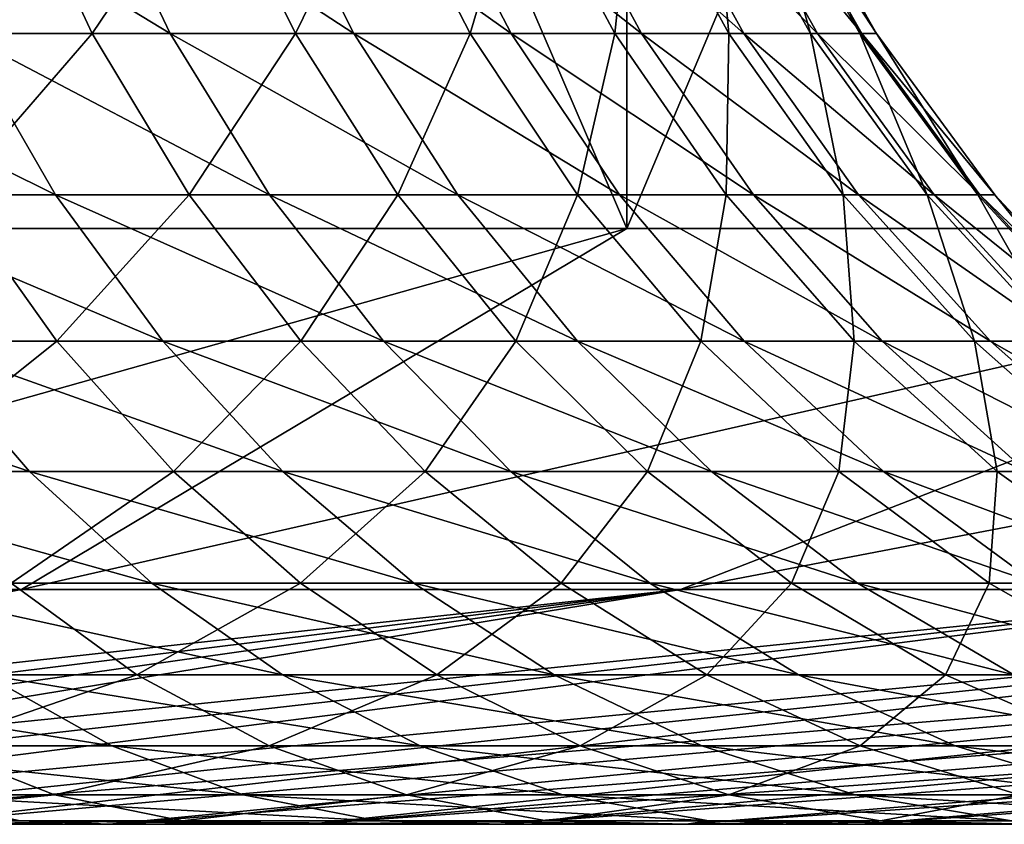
# Model space of a CAD drawing. Header units: millimetres. Extents: x -250 to 250, y 3898 to 4150.
# Tile 284 of 558: x 3.003 to 3.852, y 3897.991 to 3898.685. Entities that reach past the tile are written whole.
import ezdxf

# ---------------------------------------------------------------- set-up
doc = ezdxf.new("R2010")
doc.units = ezdxf.units.MM
doc.header["$LTSCALE"] = 5.599365
for name, color, linetype in [('13', 7, 'CONTINUOUS'), ('15', 7, 'CONTINUOUS'), ('17', 7, 'CONTINUOUS'), ('18', 7, 'CONTINUOUS')]:
    doc.layers.add(name, color=color, linetype=linetype)

msp = doc.modelspace()

# ---------------------------------------------------------------- linework, layer by layer
at = {"layer": '13', "color": 18, "linetype": 'Continuous', "true_color": 0x090909}
for points in [[(2.66074, 3900.51437, -12.21354), (3.52647, 3900.51437, -11.99225), (2.66074, 3898.50454, -12.21354), (2.66074, 3900.51437, -12.21354)], [(2.66074, 3898.50454, -12.21354), (3.52647, 3900.51437, -11.99225), (3.52647, 3898.50454, -11.99225), (2.66074, 3898.50454, -12.21354)], [(3.52647, 3900.51437, 11.99225), (2.66074, 3900.51437, 12.21354), (3.52647, 3898.50454, 11.99225), (3.52647, 3900.51437, 11.99225)], [(3.52647, 3898.50454, 11.99225), (2.66074, 3900.51437, 12.21354), (2.66074, 3898.50454, 12.21354), (3.52647, 3898.50454, 11.99225)], [(3.52647, 3900.51437, -11.99225), (4.37417, 3900.51437, -11.70968), (3.52647, 3898.50454, -11.99225), (3.52647, 3900.51437, -11.99225)], [(3.52647, 3898.50454, -11.99225), (4.37417, 3900.51437, -11.70968), (4.37417, 3898.50454, -11.70968), (3.52647, 3898.50454, -11.99225)], [(4.37417, 3900.51437, 11.70968), (3.52647, 3900.51437, 11.99225), (4.37417, 3898.50454, 11.70968), (4.37417, 3900.51437, 11.70968)], [(4.37417, 3898.50454, 11.70968), (3.52647, 3900.51437, 11.99225), (3.52647, 3898.50454, 11.99225), (4.37417, 3898.50454, 11.70968)]]:
    msp.add_3dface(points, dxfattribs=at)
at = {"layer": '15', "color": 18, "linetype": 'Continuous', "true_color": 0x090909}
for points in [[(2.66074, 3898.50454, -12.21354), (3.52647, 3898.50454, -11.99225), (2.42107, 3898.19322, -8.44326), (2.66074, 3898.50454, -12.21354)], [(2.42107, 3898.19322, -8.44326), (3.52647, 3898.50454, -11.99225), (3.00414, 3898.19322, -8.25381), (2.42107, 3898.19322, -8.44326)], [(3.52647, 3898.50454, 11.99225), (2.66074, 3898.50454, 12.21354), (2.42107, 3898.19322, 8.44326), (3.52647, 3898.50454, 11.99225)], [(3.00414, 3898.19322, 8.25381), (3.52647, 3898.50454, 11.99225), (2.42107, 3898.19322, 8.44326), (3.00414, 3898.19322, 8.25381)], [(3.52647, 3898.50454, -11.99225), (4.37417, 3898.50454, -11.70968), (3.00414, 3898.19322, -8.25381), (3.52647, 3898.50454, -11.99225)], [(3.00414, 3898.19322, -8.25381), (4.37417, 3898.50454, -11.70968), (3.57258, 3898.19322, -8.02414), (3.00414, 3898.19322, -8.25381)], [(4.37417, 3898.50454, 11.70968), (3.52647, 3898.50454, 11.99225), (3.00414, 3898.19322, 8.25381), (4.37417, 3898.50454, 11.70968)], [(3.57258, 3898.19322, 8.02414), (4.37417, 3898.50454, 11.70968), (3.00414, 3898.19322, 8.25381), (3.57258, 3898.19322, 8.02414)], [(4.37417, 3898.50454, -11.70968), (5.19953, 3898.50454, -11.36727), (3.57258, 3898.19322, -8.02414), (4.37417, 3898.50454, -11.70968)], [(3.57258, 3898.19322, -8.02414), (5.19953, 3898.50454, -11.36727), (4.12361, 3898.19322, -7.75539), (3.57258, 3898.19322, -8.02414)], [(5.19953, 3898.50454, 11.36727), (4.37417, 3898.50454, 11.70968), (3.57258, 3898.19322, 8.02414), (5.19953, 3898.50454, 11.36727)], [(4.12361, 3898.19322, 7.75539), (5.19953, 3898.50454, 11.36727), (3.57258, 3898.19322, 8.02414), (4.12361, 3898.19322, 7.75539)], [(2.42107, 3898.19322, -8.44326), (3.00414, 3898.19322, -8.25381), (1.52143, 3897.99074, -4.82535), (2.42107, 3898.19322, -8.44326)], [(1.52143, 3897.99074, -4.82535), (3.00414, 3898.19322, -8.25381), (1.73046, 3897.99074, -4.7544), (1.52143, 3897.99074, -4.82535)], [(3.00414, 3898.19322, -8.25381), (3.57258, 3898.19322, -8.02414), (1.73046, 3897.99074, -4.7544), (3.00414, 3898.19322, -8.25381)], [(1.73046, 3897.99074, -4.7544), (3.57258, 3898.19322, -8.02414), (1.9362, 3897.99074, -4.67439), (1.73046, 3897.99074, -4.7544)], [(3.00414, 3898.19322, 8.25381), (2.42107, 3898.19322, 8.44326), (1.73046, 3897.99074, 4.7544), (3.00414, 3898.19322, 8.25381)], [(1.9362, 3897.99074, 4.67439), (3.00414, 3898.19322, 8.25381), (1.73046, 3897.99074, 4.7544), (1.9362, 3897.99074, 4.67439)], [(1.9362, 3897.99074, -4.67439), (3.57258, 3898.19322, -8.02414), (2.13825, 3897.99074, -4.58549), (1.9362, 3897.99074, -4.67439)], [(3.57258, 3898.19322, 8.02414), (3.00414, 3898.19322, 8.25381), (1.9362, 3897.99074, 4.67439), (3.57258, 3898.19322, 8.02414)], [(2.13825, 3897.99074, 4.58549), (3.57258, 3898.19322, 8.02414), (1.9362, 3897.99074, 4.67439), (2.13825, 3897.99074, 4.58549)], [(3.57258, 3898.19322, -8.02414), (4.12361, 3898.19322, -7.75539), (2.13825, 3897.99074, -4.58549), (3.57258, 3898.19322, -8.02414)], [(2.13825, 3897.99074, -4.58549), (4.12361, 3898.19322, -7.75539), (2.33623, 3897.99074, -4.48785), (2.13825, 3897.99074, -4.58549)], [(2.33623, 3897.99074, 4.48785), (3.57258, 3898.19322, 8.02414), (2.13825, 3897.99074, 4.58549), (2.33623, 3897.99074, 4.48785)], [(2.33623, 3897.99074, -4.48785), (4.12361, 3898.19322, -7.75539), (2.52976, 3897.99074, -4.38168), (2.33623, 3897.99074, -4.48785)], [(4.12361, 3898.19322, 7.75539), (3.57258, 3898.19322, 8.02414), (2.33623, 3897.99074, 4.48785), (4.12361, 3898.19322, 7.75539)], [(2.52976, 3897.99074, 4.38168), (4.12361, 3898.19322, 7.75539), (2.33623, 3897.99074, 4.48785), (2.52976, 3897.99074, 4.38168)], [(4.12361, 3898.19322, -7.75539), (4.65456, 3898.19322, -7.44885), (2.52976, 3897.99074, -4.38168), (4.12361, 3898.19322, -7.75539)], [(2.52976, 3897.99074, -4.38168), (4.65456, 3898.19322, -7.44885), (2.71848, 3897.99074, -4.26716), (2.52976, 3897.99074, -4.38168)], [(4.65456, 3898.19322, 7.44885), (4.12361, 3898.19322, 7.75539), (2.52976, 3897.99074, 4.38168), (4.65456, 3898.19322, 7.44885)], [(2.71848, 3897.99074, 4.26716), (4.65456, 3898.19322, 7.44885), (2.52976, 3897.99074, 4.38168), (2.71848, 3897.99074, 4.26716)], [(4.65456, 3898.19322, -7.44885), (5.16282, 3898.19322, -7.10602), (2.71848, 3897.99074, -4.26716), (4.65456, 3898.19322, -7.44885)], [(2.71848, 3897.99074, -4.26716), (5.16282, 3898.19322, -7.10602), (2.90202, 3897.99074, -4.14452), (2.71848, 3897.99074, -4.26716)], [(2.90202, 3897.99074, 4.14452), (4.65456, 3898.19322, 7.44885), (2.71848, 3897.99074, 4.26716), (2.90202, 3897.99074, 4.14452)], [(2.90202, 3897.99074, -4.14452), (5.16282, 3898.19322, -7.10602), (3.08004, 3897.99074, -4.01399), (2.90202, 3897.99074, -4.14452)], [(5.16282, 3898.19322, 7.10602), (4.65456, 3898.19322, 7.44885), (2.90202, 3897.99074, 4.14452), (5.16282, 3898.19322, 7.10602)], [(3.08004, 3897.99074, 4.01399), (5.16282, 3898.19322, 7.10602), (2.90202, 3897.99074, 4.14452), (3.08004, 3897.99074, 4.01399)], [(5.16282, 3898.19322, -7.10602), (5.64594, 3898.19322, -6.72857), (3.08004, 3897.99074, -4.01399), (5.16282, 3898.19322, -7.10602)], [(3.08004, 3897.99074, -4.01399), (5.64594, 3898.19322, -6.72857), (3.2522, 3897.99074, -3.87582), (3.08004, 3897.99074, -4.01399)], [(3.2522, 3897.99074, 3.87582), (5.16282, 3898.19322, 7.10602), (3.08004, 3897.99074, 4.01399), (3.2522, 3897.99074, 3.87582)], [(5.64594, 3898.19322, -6.72857), (6.10155, 3898.19322, -6.31834), (3.2522, 3897.99074, -3.87582), (5.64594, 3898.19322, -6.72857)], [(3.2522, 3897.99074, -3.87582), (6.10155, 3898.19322, -6.31834), (3.41817, 3897.99074, -3.73027), (3.2522, 3897.99074, -3.87582)], [(5.64594, 3898.19322, 6.72857), (5.16282, 3898.19322, 7.10602), (3.2522, 3897.99074, 3.87582), (5.64594, 3898.19322, 6.72857)], [(3.41817, 3897.99074, 3.73027), (5.64594, 3898.19322, 6.72857), (3.2522, 3897.99074, 3.87582), (3.41817, 3897.99074, 3.73027)], [(3.41817, 3897.99074, -3.73027), (6.10155, 3898.19322, -6.31834), (3.57762, 3897.99074, -3.57762), (3.41817, 3897.99074, -3.73027)], [(6.10155, 3898.19322, 6.31834), (5.64594, 3898.19322, 6.72857), (3.41817, 3897.99074, 3.73027), (6.10155, 3898.19322, 6.31834)], [(3.57762, 3897.99074, 3.57762), (6.10155, 3898.19322, 6.31834), (3.41817, 3897.99074, 3.73027), (3.57762, 3897.99074, 3.57762)], [(6.10155, 3898.19322, -6.31834), (6.52743, 3898.19322, -5.87732), (3.57762, 3897.99074, -3.57762), (6.10155, 3898.19322, -6.31834)], [(3.57762, 3897.99074, -3.57762), (6.52743, 3898.19322, -5.87732), (3.73027, 3897.99074, -3.41816), (3.57762, 3897.99074, -3.57762)], [(3.73027, 3897.99074, 3.41816), (6.10155, 3898.19322, 6.31834), (3.57762, 3897.99074, 3.57762), (3.73027, 3897.99074, 3.41816)], [(3.73027, 3897.99074, -3.41816), (6.52743, 3898.19322, -5.87732), (3.87582, 3897.99074, -3.2522), (3.73027, 3897.99074, -3.41816)], [(6.52743, 3898.19322, 5.87732), (6.10155, 3898.19322, 6.31834), (3.73027, 3897.99074, 3.41816), (6.52743, 3898.19322, 5.87732)], [(3.87582, 3897.99074, 3.2522), (6.52743, 3898.19322, 5.87732), (3.73027, 3897.99074, 3.41816), (3.87582, 3897.99074, 3.2522)]]:
    msp.add_3dface(points, dxfattribs=at)
at = {"layer": '17', "color": 18, "linetype": 'Continuous', "true_color": 0x090909}
for points in [[(3.06505, 3898.67301, 2.14617), (2.86633, 3898.67301, 2.40514), (2.99502, 3898.82298, 2.09714), (3.06505, 3898.67301, 2.14617)], [(3.1664, 3898.82298, 1.82812), (3.06505, 3898.67301, 2.14617), (2.99502, 3898.82298, 2.09714), (3.1664, 3898.82298, 1.82812)], [(3.24043, 3898.67301, 1.87086), (3.06505, 3898.67301, 2.14617), (3.1664, 3898.82298, 1.82812), (3.24043, 3898.67301, 1.87086)], [(3.31368, 3898.82298, 1.5452), (3.24043, 3898.67301, 1.87086), (3.1664, 3898.82298, 1.82812), (3.31368, 3898.82298, 1.5452)], [(3.39116, 3898.67301, 1.58132), (3.24043, 3898.67301, 1.87086), (3.31368, 3898.82298, 1.5452), (3.39116, 3898.67301, 1.58132)], [(3.43575, 3898.82298, 1.25051), (3.39116, 3898.67301, 1.58132), (3.31368, 3898.82298, 1.5452), (3.43575, 3898.82298, 1.25051)], [(3.51608, 3898.67301, 1.27975), (3.39116, 3898.67301, 1.58132), (3.43575, 3898.82298, 1.25051), (3.51608, 3898.67301, 1.27975)], [(3.53166, 3898.82298, 0.94631), (3.51608, 3898.67301, 1.27975), (3.43575, 3898.82298, 1.25051), (3.53166, 3898.82298, 0.94631)], [(3.61423, 3898.67301, 0.96843), (3.51608, 3898.67301, 1.27975), (3.53166, 3898.82298, 0.94631), (3.61423, 3898.67301, 0.96843)], [(3.6007, 3898.82298, 0.6349), (3.61423, 3898.67301, 0.96843), (3.53166, 3898.82298, 0.94631), (3.6007, 3898.82298, 0.6349)], [(3.68488, 3898.67301, 0.64974), (3.61423, 3898.67301, 0.96843), (3.6007, 3898.82298, 0.6349), (3.68488, 3898.67301, 0.64974)], [(3.64233, 3898.82298, 0.31866), (3.68488, 3898.67301, 0.64974), (3.6007, 3898.82298, 0.6349), (3.64233, 3898.82298, 0.31866)], [(3.72749, 3898.67301, 0.32611), (3.68488, 3898.67301, 0.64974), (3.64233, 3898.82298, 0.31866), (3.72749, 3898.67301, 0.32611)], [(3.65624, 3898.82298), (3.72749, 3898.67301, 0.32611), (3.64233, 3898.82298, 0.31866), (3.65624, 3898.82298)], [(3.74173, 3898.67301), (3.72749, 3898.67301, 0.32611), (3.65624, 3898.82298), (3.74173, 3898.67301)], [(3.06505, 3898.67301, 2.14617), (2.94458, 3898.53384, 2.4708), (2.86633, 3898.67301, 2.40514), (3.06505, 3898.67301, 2.14617)], [(3.14872, 3898.53384, 2.20476), (2.94458, 3898.53384, 2.4708), (3.06505, 3898.67301, 2.14617), (3.14872, 3898.53384, 2.20476)], [(3.24043, 3898.67301, 1.87086), (3.14872, 3898.53384, 2.20476), (3.06505, 3898.67301, 2.14617), (3.24043, 3898.67301, 1.87086)], [(3.3289, 3898.53384, 1.92194), (3.14872, 3898.53384, 2.20476), (3.24043, 3898.67301, 1.87086), (3.3289, 3898.53384, 1.92194)], [(3.39116, 3898.67301, 1.58132), (3.3289, 3898.53384, 1.92194), (3.24043, 3898.67301, 1.87086), (3.39116, 3898.67301, 1.58132)], [(3.48374, 3898.53384, 1.62449), (3.3289, 3898.53384, 1.92194), (3.39116, 3898.67301, 1.58132), (3.48374, 3898.53384, 1.62449)], [(3.51608, 3898.67301, 1.27975), (3.48374, 3898.53384, 1.62449), (3.39116, 3898.67301, 1.58132), (3.51608, 3898.67301, 1.27975)], [(3.61207, 3898.53384, 1.31468), (3.48374, 3898.53384, 1.62449), (3.51608, 3898.67301, 1.27975), (3.61207, 3898.53384, 1.31468)], [(3.61423, 3898.67301, 0.96843), (3.61207, 3898.53384, 1.31468), (3.51608, 3898.67301, 1.27975), (3.61423, 3898.67301, 0.96843)], [(3.7129, 3898.53384, 0.99487), (3.61207, 3898.53384, 1.31468), (3.61423, 3898.67301, 0.96843), (3.7129, 3898.53384, 0.99487)], [(3.68488, 3898.67301, 0.64974), (3.7129, 3898.53384, 0.99487), (3.61423, 3898.67301, 0.96843), (3.68488, 3898.67301, 0.64974)], [(3.78548, 3898.53384, 0.66748), (3.7129, 3898.53384, 0.99487), (3.68488, 3898.67301, 0.64974), (3.78548, 3898.53384, 0.66748)], [(3.72749, 3898.67301, 0.32611), (3.78548, 3898.53384, 0.66748), (3.68488, 3898.67301, 0.64974), (3.72749, 3898.67301, 0.32611)], [(3.82925, 3898.53384, 0.33502), (3.78548, 3898.53384, 0.66748), (3.72749, 3898.67301, 0.32611), (3.82925, 3898.53384, 0.33502)], [(3.74173, 3898.67301), (3.82925, 3898.53384, 0.33502), (3.72749, 3898.67301, 0.32611), (3.74173, 3898.67301)], [(3.84388, 3898.53384), (3.82925, 3898.53384, 0.33502), (3.74173, 3898.67301), (3.84388, 3898.53384)], [(3.03457, 3898.40734, 2.5463), (2.80109, 3898.40734, 2.80109), (2.94458, 3898.53384, 2.4708), (3.03457, 3898.40734, 2.5463)], [(3.14872, 3898.53384, 2.20476), (3.03457, 3898.40734, 2.5463), (2.94458, 3898.53384, 2.4708), (3.14872, 3898.53384, 2.20476)], [(3.24494, 3898.40734, 2.27213), (3.03457, 3898.40734, 2.5463), (3.14872, 3898.53384, 2.20476), (3.24494, 3898.40734, 2.27213)], [(3.3289, 3898.53384, 1.92194), (3.24494, 3898.40734, 2.27213), (3.14872, 3898.53384, 2.20476), (3.3289, 3898.53384, 1.92194)], [(3.43062, 3898.40734, 1.98067), (3.24494, 3898.40734, 2.27213), (3.3289, 3898.53384, 1.92194), (3.43062, 3898.40734, 1.98067)], [(3.48374, 3898.53384, 1.62449), (3.43062, 3898.40734, 1.98067), (3.3289, 3898.53384, 1.92194), (3.48374, 3898.53384, 1.62449)], [(3.5902, 3898.40734, 1.67414), (3.43062, 3898.40734, 1.98067), (3.48374, 3898.53384, 1.62449), (3.5902, 3898.40734, 1.67414)], [(3.61207, 3898.53384, 1.31468), (3.5902, 3898.40734, 1.67414), (3.48374, 3898.53384, 1.62449), (3.61207, 3898.53384, 1.31468)], [(3.72245, 3898.40734, 1.35486), (3.5902, 3898.40734, 1.67414), (3.61207, 3898.53384, 1.31468), (3.72245, 3898.40734, 1.35486)], [(3.7129, 3898.53384, 0.99487), (3.72245, 3898.40734, 1.35486), (3.61207, 3898.53384, 1.31468), (3.7129, 3898.53384, 0.99487)], [(3.82636, 3898.40734, 1.02527), (3.72245, 3898.40734, 1.35486), (3.7129, 3898.53384, 0.99487), (3.82636, 3898.40734, 1.02527)], [(3.78548, 3898.53384, 0.66748), (3.82636, 3898.40734, 1.02527), (3.7129, 3898.53384, 0.99487), (3.78548, 3898.53384, 0.66748)], [(3.90116, 3898.40734, 0.68788), (3.82636, 3898.40734, 1.02527), (3.78548, 3898.53384, 0.66748), (3.90116, 3898.40734, 0.68788)], [(3.82925, 3898.53384, 0.33502), (3.90116, 3898.40734, 0.68788), (3.78548, 3898.53384, 0.66748), (3.82925, 3898.53384, 0.33502)], [(3.94627, 3898.40734, 0.34525), (3.90116, 3898.40734, 0.68788), (3.82925, 3898.53384, 0.33502), (3.94627, 3898.40734, 0.34525)], [(3.84388, 3898.53384), (3.94627, 3898.40734, 0.34525), (3.82925, 3898.53384, 0.33502), (3.84388, 3898.53384)], [(3.96134, 3898.40734), (3.94627, 3898.40734, 0.34525), (3.84388, 3898.53384), (3.96134, 3898.40734)], [(3.03457, 3898.40734, 2.5463), (2.89388, 3898.29517, 2.89388), (2.80109, 3898.40734, 2.80109), (3.03457, 3898.40734, 2.5463)], [(3.13509, 3898.29517, 2.63065), (2.89388, 3898.29517, 2.89388), (3.03457, 3898.40734, 2.5463), (3.13509, 3898.29517, 2.63065)], [(3.24494, 3898.40734, 2.27213), (3.13509, 3898.29517, 2.63065), (3.03457, 3898.40734, 2.5463), (3.24494, 3898.40734, 2.27213)], [(3.35243, 3898.29517, 2.3474), (3.13509, 3898.29517, 2.63065), (3.24494, 3898.40734, 2.27213), (3.35243, 3898.29517, 2.3474)], [(3.43062, 3898.40734, 1.98067), (3.35243, 3898.29517, 2.3474), (3.24494, 3898.40734, 2.27213), (3.43062, 3898.40734, 1.98067)], [(3.54427, 3898.29517, 2.04628), (3.35243, 3898.29517, 2.3474), (3.43062, 3898.40734, 1.98067), (3.54427, 3898.29517, 2.04628)], [(3.5902, 3898.40734, 1.67414), (3.54427, 3898.29517, 2.04628), (3.43062, 3898.40734, 1.98067), (3.5902, 3898.40734, 1.67414)], [(3.70912, 3898.29517, 1.72959), (3.54427, 3898.29517, 2.04628), (3.5902, 3898.40734, 1.67414), (3.70912, 3898.29517, 1.72959)], [(3.72245, 3898.40734, 1.35486), (3.70912, 3898.29517, 1.72959), (3.5902, 3898.40734, 1.67414), (3.72245, 3898.40734, 1.35486)], [(3.84575, 3898.29517, 1.39974), (3.70912, 3898.29517, 1.72959), (3.72245, 3898.40734, 1.35486), (3.84575, 3898.29517, 1.39974)], [(3.82636, 3898.40734, 1.02527), (3.84575, 3898.29517, 1.39974), (3.72245, 3898.40734, 1.35486), (3.82636, 3898.40734, 1.02527)], [(3.95311, 3898.29517, 1.05923), (3.84575, 3898.29517, 1.39974), (3.82636, 3898.40734, 1.02527), (3.95311, 3898.29517, 1.05923)], [(3.90116, 3898.40734, 0.68788), (3.95311, 3898.29517, 1.05923), (3.82636, 3898.40734, 1.02527), (3.90116, 3898.40734, 0.68788)], [(3.13509, 3898.29517, 2.63065), (2.99517, 3898.19882, 2.99517), (2.89388, 3898.29517, 2.89388), (3.13509, 3898.29517, 2.63065)], [(3.24481, 3898.19882, 2.72272), (2.99517, 3898.19882, 2.99517), (3.13509, 3898.29517, 2.63065), (3.24481, 3898.19882, 2.72272)], [(3.35243, 3898.29517, 2.3474), (3.24481, 3898.19882, 2.72272), (3.13509, 3898.29517, 2.63065), (3.35243, 3898.29517, 2.3474)], [(3.46977, 3898.19882, 2.42956), (3.24481, 3898.19882, 2.72272), (3.35243, 3898.29517, 2.3474), (3.46977, 3898.19882, 2.42956)], [(3.54427, 3898.29517, 2.04628), (3.46977, 3898.19882, 2.42956), (3.35243, 3898.29517, 2.3474), (3.54427, 3898.29517, 2.04628)], [(3.66831, 3898.19882, 2.1179), (3.46977, 3898.19882, 2.42956), (3.54427, 3898.29517, 2.04628), (3.66831, 3898.19882, 2.1179)], [(3.70912, 3898.29517, 1.72959), (3.66831, 3898.19882, 2.1179), (3.54427, 3898.29517, 2.04628), (3.70912, 3898.29517, 1.72959)], [(3.83894, 3898.19882, 1.79013), (3.66831, 3898.19882, 2.1179), (3.70912, 3898.29517, 1.72959), (3.83894, 3898.19882, 1.79013)], [(3.84575, 3898.29517, 1.39974), (3.83894, 3898.19882, 1.79013), (3.70912, 3898.29517, 1.72959), (3.84575, 3898.29517, 1.39974)], [(3.98035, 3898.19882, 1.44873), (3.83894, 3898.19882, 1.79013), (3.84575, 3898.29517, 1.39974), (3.98035, 3898.19882, 1.44873)], [(3.95311, 3898.29517, 1.05923), (3.98035, 3898.19882, 1.44873), (3.84575, 3898.29517, 1.39974), (3.95311, 3898.29517, 1.05923)], [(3.10361, 3898.11956, 3.10361), (2.8213, 3898.11956, 3.3623), (2.99517, 3898.19882, 2.99517), (3.10361, 3898.11956, 3.10361)], [(3.24481, 3898.19882, 2.72272), (3.10361, 3898.11956, 3.10361), (2.99517, 3898.19882, 2.99517), (3.24481, 3898.19882, 2.72272)], [(3.3623, 3898.11956, 2.8213), (3.10361, 3898.11956, 3.10361), (3.24481, 3898.19882, 2.72272), (3.3623, 3898.11956, 2.8213)], [(3.46977, 3898.19882, 2.42956), (3.3623, 3898.11956, 2.8213), (3.24481, 3898.19882, 2.72272), (3.46977, 3898.19882, 2.42956)], [(3.59539, 3898.11956, 2.51752), (3.3623, 3898.11956, 2.8213), (3.46977, 3898.19882, 2.42956), (3.59539, 3898.11956, 2.51752)], [(3.66831, 3898.19882, 2.1179), (3.59539, 3898.11956, 2.51752), (3.46977, 3898.19882, 2.42956), (3.66831, 3898.19882, 2.1179)], [(3.80113, 3898.11956, 2.19458), (3.59539, 3898.11956, 2.51752), (3.66831, 3898.19882, 2.1179), (3.80113, 3898.11956, 2.19458)], [(3.83894, 3898.19882, 1.79013), (3.80113, 3898.11956, 2.19458), (3.66831, 3898.19882, 2.1179), (3.83894, 3898.19882, 1.79013)], [(3.97793, 3898.11956, 1.85494), (3.80113, 3898.11956, 2.19458), (3.83894, 3898.19882, 1.79013), (3.97793, 3898.11956, 1.85494)], [(3.98035, 3898.19882, 1.44873), (3.97793, 3898.11956, 1.85494), (3.83894, 3898.19882, 1.79013), (3.98035, 3898.19882, 1.44873)], [(3.10361, 3898.11956, 3.10361), (2.92508, 3898.05846, 3.48597), (2.8213, 3898.11956, 3.3623), (3.10361, 3898.11956, 3.10361)], [(3.21777, 3898.05846, 3.21777), (2.92508, 3898.05846, 3.48597), (3.10361, 3898.11956, 3.10361), (3.21777, 3898.05846, 3.21777)], [(3.3623, 3898.11956, 2.8213), (3.21777, 3898.05846, 3.21777), (3.10361, 3898.11956, 3.10361), (3.3623, 3898.11956, 2.8213)], [(3.48597, 3898.05846, 2.92508), (3.21777, 3898.05846, 3.21777), (3.3623, 3898.11956, 2.8213), (3.48597, 3898.05846, 2.92508)], [(3.59539, 3898.11956, 2.51752), (3.48597, 3898.05846, 2.92508), (3.3623, 3898.11956, 2.8213), (3.59539, 3898.11956, 2.51752)], [(3.72765, 3898.05846, 2.61013), (3.48597, 3898.05846, 2.92508), (3.59539, 3898.11956, 2.51752), (3.72765, 3898.05846, 2.61013)], [(3.80113, 3898.11956, 2.19458), (3.72765, 3898.05846, 2.61013), (3.59539, 3898.11956, 2.51752), (3.80113, 3898.11956, 2.19458)], [(3.94095, 3898.05846, 2.27531), (3.72765, 3898.05846, 2.61013), (3.80113, 3898.11956, 2.19458), (3.94095, 3898.05846, 2.27531)], [(3.97793, 3898.11956, 1.85494), (3.94095, 3898.05846, 2.27531), (3.80113, 3898.11956, 2.19458), (3.97793, 3898.11956, 1.85494)], [(3.03269, 3898.0163, 3.61421), (2.70615, 3898.0163, 3.86478), (2.92508, 3898.05846, 3.48597), (3.03269, 3898.0163, 3.61421)], [(3.21777, 3898.05846, 3.21777), (3.03269, 3898.0163, 3.61421), (2.92508, 3898.05846, 3.48597), (3.21777, 3898.05846, 3.21777)], [(3.33614, 3898.0163, 3.33614), (3.03269, 3898.0163, 3.61421), (3.21777, 3898.05846, 3.21777), (3.33614, 3898.0163, 3.33614)], [(3.48597, 3898.05846, 2.92508), (3.33614, 3898.0163, 3.33614), (3.21777, 3898.05846, 3.21777), (3.48597, 3898.05846, 2.92508)], [(3.61421, 3898.0163, 3.03269), (3.33614, 3898.0163, 3.33614), (3.48597, 3898.05846, 2.92508), (3.61421, 3898.0163, 3.03269)], [(3.72765, 3898.05846, 2.61013), (3.61421, 3898.0163, 3.03269), (3.48597, 3898.05846, 2.92508), (3.72765, 3898.05846, 2.61013)], [(3.86478, 3898.0163, 2.70615), (3.61421, 3898.0163, 3.03269), (3.72765, 3898.05846, 2.61013), (3.86478, 3898.0163, 2.70615)], [(3.94095, 3898.05846, 2.27531), (3.86478, 3898.0163, 2.70615), (3.72765, 3898.05846, 2.61013), (3.94095, 3898.05846, 2.27531)], [(3.03269, 3898.0163, 3.61421), (2.80431, 3897.99366, 4.00496), (2.70615, 3898.0163, 3.86478), (3.03269, 3898.0163, 3.61421)], [(3.14269, 3897.99366, 3.74531), (2.80431, 3897.99366, 4.00496), (3.03269, 3898.0163, 3.61421), (3.14269, 3897.99366, 3.74531)], [(3.33614, 3898.0163, 3.33614), (3.14269, 3897.99366, 3.74531), (3.03269, 3898.0163, 3.61421), (3.33614, 3898.0163, 3.33614)], [(3.45716, 3897.99366, 3.45716), (3.14269, 3897.99366, 3.74531), (3.33614, 3898.0163, 3.33614), (3.45716, 3897.99366, 3.45716)], [(3.61421, 3898.0163, 3.03269), (3.45716, 3897.99366, 3.45716), (3.33614, 3898.0163, 3.33614), (3.61421, 3898.0163, 3.03269)], [(3.74531, 3897.99366, 3.14269), (3.45716, 3897.99366, 3.45716), (3.61421, 3898.0163, 3.03269), (3.74531, 3897.99366, 3.14269)], [(3.86478, 3898.0163, 2.70615), (3.74531, 3897.99366, 3.14269), (3.61421, 3898.0163, 3.03269), (3.86478, 3898.0163, 2.70615)], [(4.00496, 3897.99366, 2.80431), (3.74531, 3897.99366, 3.14269), (3.86478, 3898.0163, 2.70615), (4.00496, 3897.99366, 2.80431)], [(3.14269, 3897.99366, 3.74531), (2.90202, 3897.99074, 4.14452), (2.80431, 3897.99366, 4.00496), (3.14269, 3897.99366, 3.74531)], [(3.08004, 3897.99074, 4.01399), (2.90202, 3897.99074, 4.14452), (3.14269, 3897.99366, 3.74531), (3.08004, 3897.99074, 4.01399)], [(3.2522, 3897.99074, 3.87582), (3.08004, 3897.99074, 4.01399), (3.14269, 3897.99366, 3.74531), (3.2522, 3897.99074, 3.87582)], [(3.45716, 3897.99366, 3.45716), (3.2522, 3897.99074, 3.87582), (3.14269, 3897.99366, 3.74531), (3.45716, 3897.99366, 3.45716)], [(3.41817, 3897.99074, 3.73027), (3.2522, 3897.99074, 3.87582), (3.45716, 3897.99366, 3.45716), (3.41817, 3897.99074, 3.73027)], [(3.57762, 3897.99074, 3.57762), (3.41817, 3897.99074, 3.73027), (3.45716, 3897.99366, 3.45716), (3.57762, 3897.99074, 3.57762)], [(3.74531, 3897.99366, 3.14269), (3.57762, 3897.99074, 3.57762), (3.45716, 3897.99366, 3.45716), (3.74531, 3897.99366, 3.14269)], [(3.73027, 3897.99074, 3.41816), (3.57762, 3897.99074, 3.57762), (3.74531, 3897.99366, 3.14269), (3.73027, 3897.99074, 3.41816)], [(3.87582, 3897.99074, 3.2522), (3.73027, 3897.99074, 3.41816), (3.74531, 3897.99366, 3.14269), (3.87582, 3897.99074, 3.2522)], [(4.00496, 3897.99366, 2.80431), (3.87582, 3897.99074, 3.2522), (3.74531, 3897.99366, 3.14269), (4.00496, 3897.99366, 2.80431)]]:
    msp.add_3dface(points, dxfattribs=at)
at = {"layer": '18', "color": 18, "linetype": 'Continuous', "true_color": 0x090909}
for points in [[(2.95275, 3898.67301, -2.29822), (3.13245, 3898.67301, -2.04653), (2.88529, 3898.82298, -2.24571), (2.95275, 3898.67301, -2.29822)], [(2.88529, 3898.82298, -2.24571), (3.13245, 3898.67301, -2.04653), (3.06089, 3898.82298, -1.99978), (2.88529, 3898.82298, -2.24571)], [(3.13245, 3898.67301, -2.04653), (3.29075, 3898.67301, -1.78087), (3.06089, 3898.82298, -1.99978), (3.13245, 3898.67301, -2.04653)], [(3.06089, 3898.82298, -1.99978), (3.29075, 3898.67301, -1.78087), (3.21557, 3898.82298, -1.74018), (3.06089, 3898.82298, -1.99978)], [(3.29075, 3898.67301, -1.78087), (3.42658, 3898.67301, -1.50304), (3.21557, 3898.82298, -1.74018), (3.29075, 3898.67301, -1.78087)], [(3.21557, 3898.82298, -1.74018), (3.42658, 3898.67301, -1.50304), (3.34829, 3898.82298, -1.4687), (3.21557, 3898.82298, -1.74018)], [(3.42658, 3898.67301, -1.50304), (3.53899, 3898.67301, -1.21494), (3.34829, 3898.82298, -1.4687), (3.42658, 3898.67301, -1.50304)], [(3.34829, 3898.82298, -1.4687), (3.53899, 3898.67301, -1.21494), (3.45814, 3898.82298, -1.18718), (3.34829, 3898.82298, -1.4687)], [(3.53899, 3898.67301, -1.21494), (3.62723, 3898.67301, -0.91854), (3.45814, 3898.82298, -1.18718), (3.53899, 3898.67301, -1.21494)], [(3.45814, 3898.82298, -1.18718), (3.62723, 3898.67301, -0.91854), (3.54436, 3898.82298, -0.89755), (3.45814, 3898.82298, -1.18718)], [(3.62723, 3898.67301, -0.91854), (3.6907, 3898.67301, -0.61587), (3.54436, 3898.82298, -0.89755), (3.62723, 3898.67301, -0.91854)], [(3.54436, 3898.82298, -0.89755), (3.6907, 3898.67301, -0.61587), (3.60638, 3898.82298, -0.6018), (3.54436, 3898.82298, -0.89755)], [(3.6907, 3898.67301, -0.61587), (3.72895, 3898.67301, -0.30899), (3.60638, 3898.82298, -0.6018), (3.6907, 3898.67301, -0.61587)], [(3.60638, 3898.82298, -0.6018), (3.72895, 3898.67301, -0.30899), (3.64376, 3898.82298, -0.30193), (3.60638, 3898.82298, -0.6018)], [(3.74173, 3898.67301), (3.65624, 3898.82298), (3.64376, 3898.82298, -0.30193), (3.74173, 3898.67301)], [(3.72895, 3898.67301, -0.30899), (3.74173, 3898.67301), (3.64376, 3898.82298, -0.30193), (3.72895, 3898.67301, -0.30899)], [(2.82803, 3898.53384, -2.60339), (3.03336, 3898.53384, -2.36096), (2.75288, 3898.67301, -2.5342), (2.82803, 3898.53384, -2.60339)], [(2.75288, 3898.67301, -2.5342), (3.03336, 3898.53384, -2.36096), (2.95275, 3898.67301, -2.29822), (2.75288, 3898.67301, -2.5342)], [(3.03336, 3898.53384, -2.36096), (3.21797, 3898.53384, -2.1024), (2.95275, 3898.67301, -2.29822), (3.03336, 3898.53384, -2.36096)], [(2.95275, 3898.67301, -2.29822), (3.21797, 3898.53384, -2.1024), (3.13245, 3898.67301, -2.04653), (2.95275, 3898.67301, -2.29822)], [(3.21797, 3898.53384, -2.1024), (3.38059, 3898.53384, -1.82949), (3.13245, 3898.67301, -2.04653), (3.21797, 3898.53384, -2.1024)], [(3.13245, 3898.67301, -2.04653), (3.38059, 3898.53384, -1.82949), (3.29075, 3898.67301, -1.78087), (3.13245, 3898.67301, -2.04653)], [(3.38059, 3898.53384, -1.82949), (3.52012, 3898.53384, -1.54407), (3.29075, 3898.67301, -1.78087), (3.38059, 3898.53384, -1.82949)], [(3.29075, 3898.67301, -1.78087), (3.52012, 3898.53384, -1.54407), (3.42658, 3898.67301, -1.50304), (3.29075, 3898.67301, -1.78087)], [(3.52012, 3898.53384, -1.54407), (3.63561, 3898.53384, -1.24811), (3.42658, 3898.67301, -1.50304), (3.52012, 3898.53384, -1.54407)], [(3.42658, 3898.67301, -1.50304), (3.63561, 3898.53384, -1.24811), (3.53899, 3898.67301, -1.21494), (3.42658, 3898.67301, -1.50304)], [(3.63561, 3898.53384, -1.24811), (3.72626, 3898.53384, -0.94362), (3.53899, 3898.67301, -1.21494), (3.63561, 3898.53384, -1.24811)], [(3.53899, 3898.67301, -1.21494), (3.72626, 3898.53384, -0.94362), (3.62723, 3898.67301, -0.91854), (3.53899, 3898.67301, -1.21494)], [(3.72626, 3898.53384, -0.94362), (3.79146, 3898.53384, -0.63268), (3.62723, 3898.67301, -0.91854), (3.72626, 3898.53384, -0.94362)], [(3.62723, 3898.67301, -0.91854), (3.79146, 3898.53384, -0.63268), (3.6907, 3898.67301, -0.61587), (3.62723, 3898.67301, -0.91854)], [(3.79146, 3898.53384, -0.63268), (3.83075, 3898.53384, -0.31743), (3.6907, 3898.67301, -0.61587), (3.79146, 3898.53384, -0.63268)], [(3.6907, 3898.67301, -0.61587), (3.83075, 3898.53384, -0.31743), (3.72895, 3898.67301, -0.30899), (3.6907, 3898.67301, -0.61587)], [(3.84388, 3898.53384), (3.74173, 3898.67301), (3.72895, 3898.67301, -0.30899), (3.84388, 3898.53384)], [(3.83075, 3898.53384, -0.31743), (3.84388, 3898.53384), (3.72895, 3898.67301, -0.30899), (3.83075, 3898.53384, -0.31743)], [(2.91446, 3898.40734, -2.68295), (3.12606, 3898.40734, -2.43311), (2.82803, 3898.53384, -2.60339), (2.91446, 3898.40734, -2.68295)], [(2.82803, 3898.53384, -2.60339), (3.12606, 3898.40734, -2.43311), (3.03336, 3898.53384, -2.36096), (2.82803, 3898.53384, -2.60339)], [(3.12606, 3898.40734, -2.43311), (3.3163, 3898.40734, -2.16665), (3.03336, 3898.53384, -2.36096), (3.12606, 3898.40734, -2.43311)], [(3.03336, 3898.53384, -2.36096), (3.3163, 3898.40734, -2.16665), (3.21797, 3898.53384, -2.1024), (3.03336, 3898.53384, -2.36096)], [(3.3163, 3898.40734, -2.16665), (3.4839, 3898.40734, -1.88539), (3.21797, 3898.53384, -2.1024), (3.3163, 3898.40734, -2.16665)], [(3.21797, 3898.53384, -2.1024), (3.4839, 3898.40734, -1.88539), (3.38059, 3898.53384, -1.82949), (3.21797, 3898.53384, -2.1024)], [(3.4839, 3898.40734, -1.88539), (3.62769, 3898.40734, -1.59125), (3.38059, 3898.53384, -1.82949), (3.4839, 3898.40734, -1.88539)], [(3.38059, 3898.53384, -1.82949), (3.62769, 3898.40734, -1.59125), (3.52012, 3898.53384, -1.54407), (3.38059, 3898.53384, -1.82949)], [(3.62769, 3898.40734, -1.59125), (3.74671, 3898.40734, -1.28625), (3.52012, 3898.53384, -1.54407), (3.62769, 3898.40734, -1.59125)], [(3.52012, 3898.53384, -1.54407), (3.74671, 3898.40734, -1.28625), (3.63561, 3898.53384, -1.24811), (3.52012, 3898.53384, -1.54407)], [(3.74671, 3898.40734, -1.28625), (3.84013, 3898.40734, -0.97245), (3.63561, 3898.53384, -1.24811), (3.74671, 3898.40734, -1.28625)], [(3.63561, 3898.53384, -1.24811), (3.84013, 3898.40734, -0.97245), (3.72626, 3898.53384, -0.94362), (3.63561, 3898.53384, -1.24811)], [(3.84013, 3898.40734, -0.97245), (3.90732, 3898.40734, -0.65202), (3.72626, 3898.53384, -0.94362), (3.84013, 3898.40734, -0.97245)], [(3.72626, 3898.53384, -0.94362), (3.90732, 3898.40734, -0.65202), (3.79146, 3898.53384, -0.63268), (3.72626, 3898.53384, -0.94362)], [(3.90732, 3898.40734, -0.65202), (3.94781, 3898.40734, -0.32713), (3.79146, 3898.53384, -0.63268), (3.90732, 3898.40734, -0.65202)], [(3.79146, 3898.53384, -0.63268), (3.94781, 3898.40734, -0.32713), (3.83075, 3898.53384, -0.31743), (3.79146, 3898.53384, -0.63268)], [(3.96134, 3898.40734), (3.84388, 3898.53384), (3.83075, 3898.53384, -0.31743), (3.96134, 3898.40734)], [(3.94781, 3898.40734, -0.32713), (3.96134, 3898.40734), (3.83075, 3898.53384, -0.31743), (3.94781, 3898.40734, -0.32713)], [(2.77182, 3898.29517, -3.011), (3.011, 3898.29517, -2.77182), (2.68295, 3898.40734, -2.91446), (2.77182, 3898.29517, -3.011)], [(2.68295, 3898.40734, -2.91446), (3.011, 3898.29517, -2.77182), (2.91446, 3898.40734, -2.68295), (2.68295, 3898.40734, -2.91446)], [(3.011, 3898.29517, -2.77182), (3.22961, 3898.29517, -2.51371), (2.91446, 3898.40734, -2.68295), (3.011, 3898.29517, -2.77182)], [(2.91446, 3898.40734, -2.68295), (3.22961, 3898.29517, -2.51371), (3.12606, 3898.40734, -2.43311), (2.91446, 3898.40734, -2.68295)], [(3.22961, 3898.29517, -2.51371), (3.42616, 3898.29517, -2.23842), (3.12606, 3898.40734, -2.43311), (3.22961, 3898.29517, -2.51371)], [(3.12606, 3898.40734, -2.43311), (3.42616, 3898.29517, -2.23842), (3.3163, 3898.40734, -2.16665), (3.12606, 3898.40734, -2.43311)], [(3.42616, 3898.29517, -2.23842), (3.5993, 3898.29517, -1.94785), (3.3163, 3898.40734, -2.16665), (3.42616, 3898.29517, -2.23842)], [(3.3163, 3898.40734, -2.16665), (3.5993, 3898.29517, -1.94785), (3.4839, 3898.40734, -1.88539), (3.3163, 3898.40734, -2.16665)], [(3.5993, 3898.29517, -1.94785), (3.74786, 3898.29517, -1.64396), (3.4839, 3898.40734, -1.88539), (3.5993, 3898.29517, -1.94785)], [(3.4839, 3898.40734, -1.88539), (3.74786, 3898.29517, -1.64396), (3.62769, 3898.40734, -1.59125), (3.4839, 3898.40734, -1.88539)], [(3.74786, 3898.29517, -1.64396), (3.87082, 3898.29517, -1.32885), (3.62769, 3898.40734, -1.59125), (3.74786, 3898.29517, -1.64396)], [(3.62769, 3898.40734, -1.59125), (3.87082, 3898.29517, -1.32885), (3.74671, 3898.40734, -1.28625), (3.62769, 3898.40734, -1.59125)], [(3.87082, 3898.29517, -1.32885), (3.96733, 3898.29517, -1.00467), (3.74671, 3898.40734, -1.28625), (3.87082, 3898.29517, -1.32885)], [(3.74671, 3898.40734, -1.28625), (3.96733, 3898.29517, -1.00467), (3.84013, 3898.40734, -0.97245), (3.74671, 3898.40734, -1.28625)], [(3.96733, 3898.29517, -1.00467), (4.03675, 3898.29517, -0.67361), (3.84013, 3898.40734, -0.97245), (3.96733, 3898.29517, -1.00467)], [(3.84013, 3898.40734, -0.97245), (4.03675, 3898.29517, -0.67361), (3.90732, 3898.40734, -0.65202), (3.84013, 3898.40734, -0.97245)], [(2.86883, 3898.19882, -3.11638), (3.11638, 3898.19882, -2.86883), (2.77182, 3898.29517, -3.011), (2.86883, 3898.19882, -3.11638)], [(2.77182, 3898.29517, -3.011), (3.11638, 3898.19882, -2.86883), (3.011, 3898.29517, -2.77182), (2.77182, 3898.29517, -3.011)], [(3.11638, 3898.19882, -2.86883), (3.34264, 3898.19882, -2.60168), (3.011, 3898.29517, -2.77182), (3.11638, 3898.19882, -2.86883)], [(3.011, 3898.29517, -2.77182), (3.34264, 3898.19882, -2.60168), (3.22961, 3898.29517, -2.51371), (3.011, 3898.29517, -2.77182)], [(3.34264, 3898.19882, -2.60168), (3.54607, 3898.19882, -2.31677), (3.22961, 3898.29517, -2.51371), (3.34264, 3898.19882, -2.60168)], [(3.22961, 3898.29517, -2.51371), (3.54607, 3898.19882, -2.31677), (3.42616, 3898.29517, -2.23842), (3.22961, 3898.29517, -2.51371)], [(3.54607, 3898.19882, -2.31677), (3.72528, 3898.19882, -2.01602), (3.42616, 3898.29517, -2.23842), (3.54607, 3898.19882, -2.31677)], [(3.42616, 3898.29517, -2.23842), (3.72528, 3898.19882, -2.01602), (3.5993, 3898.29517, -1.94785), (3.42616, 3898.29517, -2.23842)], [(3.72528, 3898.19882, -2.01602), (3.87904, 3898.19882, -1.7015), (3.5993, 3898.29517, -1.94785), (3.72528, 3898.19882, -2.01602)], [(3.5993, 3898.29517, -1.94785), (3.87904, 3898.19882, -1.7015), (3.74786, 3898.29517, -1.64396), (3.5993, 3898.29517, -1.94785)], [(3.87904, 3898.19882, -1.7015), (4.0063, 3898.19882, -1.37536), (3.74786, 3898.29517, -1.64396), (3.87904, 3898.19882, -1.7015)], [(3.74786, 3898.29517, -1.64396), (4.0063, 3898.19882, -1.37536), (3.87082, 3898.29517, -1.32885), (3.74786, 3898.29517, -1.64396)], [(2.9727, 3898.11956, -3.22921), (3.22921, 3898.11956, -2.9727), (2.86883, 3898.19882, -3.11638), (2.9727, 3898.11956, -3.22921)], [(2.86883, 3898.19882, -3.11638), (3.22921, 3898.11956, -2.9727), (3.11638, 3898.19882, -2.86883), (2.86883, 3898.19882, -3.11638)], [(3.22921, 3898.11956, -2.9727), (3.46367, 3898.11956, -2.69588), (3.11638, 3898.19882, -2.86883), (3.22921, 3898.11956, -2.9727)], [(3.11638, 3898.19882, -2.86883), (3.46367, 3898.11956, -2.69588), (3.34264, 3898.19882, -2.60168), (3.11638, 3898.19882, -2.86883)], [(3.46367, 3898.11956, -2.69588), (3.67446, 3898.11956, -2.40065), (3.34264, 3898.19882, -2.60168), (3.46367, 3898.11956, -2.69588)], [(3.34264, 3898.19882, -2.60168), (3.67446, 3898.11956, -2.40065), (3.54607, 3898.19882, -2.31677), (3.34264, 3898.19882, -2.60168)], [(3.67446, 3898.11956, -2.40065), (3.86016, 3898.11956, -2.08901), (3.54607, 3898.19882, -2.31677), (3.67446, 3898.11956, -2.40065)], [(3.54607, 3898.19882, -2.31677), (3.86016, 3898.11956, -2.08901), (3.72528, 3898.19882, -2.01602), (3.54607, 3898.19882, -2.31677)], [(3.86016, 3898.11956, -2.08901), (4.01948, 3898.11956, -1.76311), (3.72528, 3898.19882, -2.01602), (3.86016, 3898.11956, -2.08901)], [(3.72528, 3898.19882, -2.01602), (4.01948, 3898.11956, -1.76311), (3.87904, 3898.19882, -1.7015), (3.72528, 3898.19882, -2.01602)], [(2.79505, 3898.05846, -3.59108), (3.08205, 3898.05846, -3.348), (2.69588, 3898.11956, -3.46367), (2.79505, 3898.05846, -3.59108)], [(2.69588, 3898.11956, -3.46367), (3.08205, 3898.05846, -3.348), (2.9727, 3898.11956, -3.22921), (2.69588, 3898.11956, -3.46367)], [(3.08205, 3898.05846, -3.348), (3.348, 3898.05846, -3.08205), (2.9727, 3898.11956, -3.22921), (3.08205, 3898.05846, -3.348)], [(2.9727, 3898.11956, -3.22921), (3.348, 3898.05846, -3.08205), (3.22921, 3898.11956, -2.9727), (2.9727, 3898.11956, -3.22921)], [(3.348, 3898.05846, -3.08205), (3.59108, 3898.05846, -2.79505), (3.22921, 3898.11956, -2.9727), (3.348, 3898.05846, -3.08205)], [(3.22921, 3898.11956, -2.9727), (3.59108, 3898.05846, -2.79505), (3.46367, 3898.11956, -2.69588), (3.22921, 3898.11956, -2.9727)], [(3.59108, 3898.05846, -2.79505), (3.80962, 3898.05846, -2.48895), (3.46367, 3898.11956, -2.69588), (3.59108, 3898.05846, -2.79505)], [(3.46367, 3898.11956, -2.69588), (3.80962, 3898.05846, -2.48895), (3.67446, 3898.11956, -2.40065), (3.46367, 3898.11956, -2.69588)], [(3.80962, 3898.05846, -2.48895), (4.00215, 3898.05846, -2.16585), (3.67446, 3898.11956, -2.40065), (3.80962, 3898.05846, -2.48895)], [(3.67446, 3898.11956, -2.40065), (4.00215, 3898.05846, -2.16585), (3.86016, 3898.11956, -2.08901), (3.67446, 3898.11956, -2.40065)], [(2.89787, 3898.0163, -3.72318), (3.19543, 3898.0163, -3.47116), (2.79505, 3898.05846, -3.59108), (2.89787, 3898.0163, -3.72318)], [(2.79505, 3898.05846, -3.59108), (3.19543, 3898.0163, -3.47116), (3.08205, 3898.05846, -3.348), (2.79505, 3898.05846, -3.59108)], [(3.19543, 3898.0163, -3.47116), (3.47116, 3898.0163, -3.19543), (3.08205, 3898.05846, -3.348), (3.19543, 3898.0163, -3.47116)], [(3.08205, 3898.05846, -3.348), (3.47116, 3898.0163, -3.19543), (3.348, 3898.05846, -3.08205), (3.08205, 3898.05846, -3.348)], [(3.47116, 3898.0163, -3.19543), (3.72318, 3898.0163, -2.89787), (3.348, 3898.05846, -3.08205), (3.47116, 3898.0163, -3.19543)], [(3.348, 3898.05846, -3.08205), (3.72318, 3898.0163, -2.89787), (3.59108, 3898.05846, -2.79505), (3.348, 3898.05846, -3.08205)], [(3.72318, 3898.0163, -2.89787), (3.94977, 3898.0163, -2.58051), (3.59108, 3898.05846, -2.79505), (3.72318, 3898.0163, -2.89787)], [(3.59108, 3898.05846, -2.79505), (3.94977, 3898.0163, -2.58051), (3.80962, 3898.05846, -2.48895), (3.59108, 3898.05846, -2.79505)], [(3.94977, 3898.0163, -2.58051), (4.14938, 3898.0163, -2.24553), (3.80962, 3898.05846, -2.48895), (3.94977, 3898.0163, -2.58051)], [(3.80962, 3898.05846, -2.48895), (4.14938, 3898.0163, -2.24553), (4.00215, 3898.05846, -2.16585), (3.80962, 3898.05846, -2.48895)], [(2.67412, 3897.99366, -4.09304), (3.00298, 3897.99366, -3.85823), (2.58051, 3898.0163, -3.94977), (2.67412, 3897.99366, -4.09304)], [(2.58051, 3898.0163, -3.94977), (3.00298, 3897.99366, -3.85823), (2.89787, 3898.0163, -3.72318), (2.58051, 3898.0163, -3.94977)], [(3.00298, 3897.99366, -3.85823), (3.31134, 3897.99366, -3.59707), (2.89787, 3898.0163, -3.72318), (3.00298, 3897.99366, -3.85823)], [(2.89787, 3898.0163, -3.72318), (3.31134, 3897.99366, -3.59707), (3.19543, 3898.0163, -3.47116), (2.89787, 3898.0163, -3.72318)], [(3.31134, 3897.99366, -3.59707), (3.59707, 3897.99366, -3.31134), (3.19543, 3898.0163, -3.47116), (3.31134, 3897.99366, -3.59707)], [(3.19543, 3898.0163, -3.47116), (3.59707, 3897.99366, -3.31134), (3.47116, 3898.0163, -3.19543), (3.19543, 3898.0163, -3.47116)], [(3.59707, 3897.99366, -3.31134), (3.85823, 3897.99366, -3.00298), (3.47116, 3898.0163, -3.19543), (3.59707, 3897.99366, -3.31134)], [(3.47116, 3898.0163, -3.19543), (3.85823, 3897.99366, -3.00298), (3.72318, 3898.0163, -2.89787), (3.47116, 3898.0163, -3.19543)], [(3.85823, 3897.99366, -3.00298), (4.09304, 3897.99366, -2.67412), (3.72318, 3898.0163, -2.89787), (3.85823, 3897.99366, -3.00298)], [(3.72318, 3898.0163, -2.89787), (4.09304, 3897.99366, -2.67412), (3.94977, 3898.0163, -2.58051), (3.72318, 3898.0163, -2.89787)], [(2.90202, 3897.99074, -4.14452), (3.08004, 3897.99074, -4.01399), (2.67412, 3897.99366, -4.09304), (2.90202, 3897.99074, -4.14452)], [(2.67412, 3897.99366, -4.09304), (3.08004, 3897.99074, -4.01399), (3.00298, 3897.99366, -3.85823), (2.67412, 3897.99366, -4.09304)], [(3.08004, 3897.99074, -4.01399), (3.2522, 3897.99074, -3.87582), (3.00298, 3897.99366, -3.85823), (3.08004, 3897.99074, -4.01399)], [(3.2522, 3897.99074, -3.87582), (3.41817, 3897.99074, -3.73027), (3.00298, 3897.99366, -3.85823), (3.2522, 3897.99074, -3.87582)], [(3.00298, 3897.99366, -3.85823), (3.41817, 3897.99074, -3.73027), (3.31134, 3897.99366, -3.59707), (3.00298, 3897.99366, -3.85823)], [(3.41817, 3897.99074, -3.73027), (3.57762, 3897.99074, -3.57762), (3.31134, 3897.99366, -3.59707), (3.41817, 3897.99074, -3.73027)], [(3.31134, 3897.99366, -3.59707), (3.57762, 3897.99074, -3.57762), (3.59707, 3897.99366, -3.31134), (3.31134, 3897.99366, -3.59707)], [(3.57762, 3897.99074, -3.57762), (3.73027, 3897.99074, -3.41816), (3.59707, 3897.99366, -3.31134), (3.57762, 3897.99074, -3.57762)], [(3.73027, 3897.99074, -3.41816), (3.87582, 3897.99074, -3.2522), (3.59707, 3897.99366, -3.31134), (3.73027, 3897.99074, -3.41816)], [(3.59707, 3897.99366, -3.31134), (3.87582, 3897.99074, -3.2522), (3.85823, 3897.99366, -3.00298), (3.59707, 3897.99366, -3.31134)]]:
    msp.add_3dface(points, dxfattribs=at)

doc.saveas('drawing.dxf')
